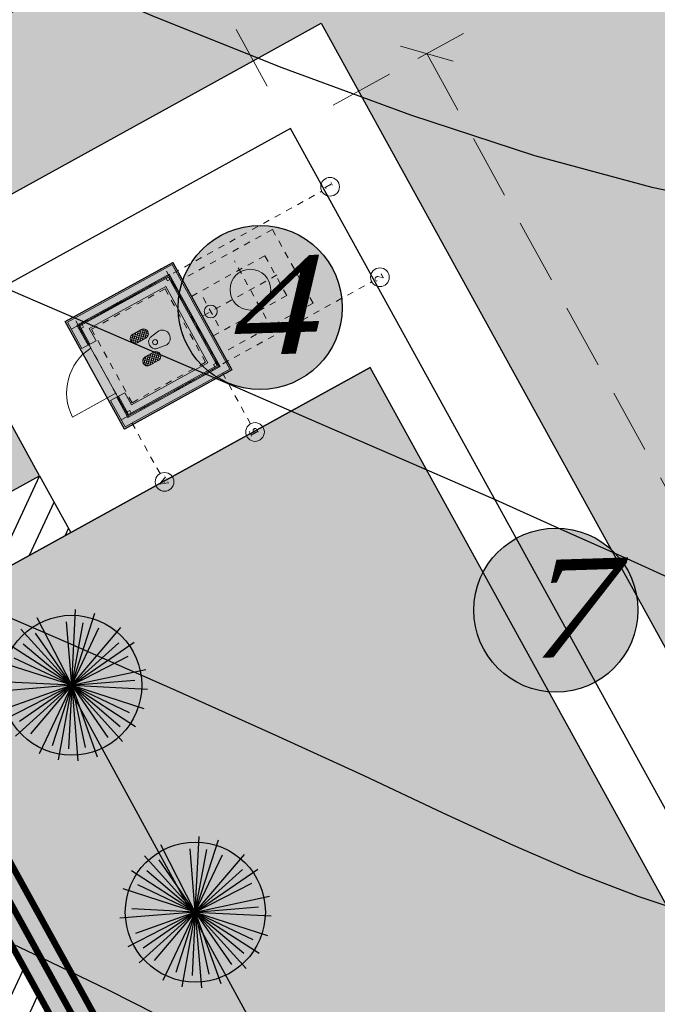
# Model space of a CAD drawing. Extents: x 883 to 364438, y -13 to 4201180.
# Tile 586 of 607: x 364218 to 364228, y 4200876 to 4200891. Entities that reach past the tile are written whole.
import ezdxf

# ---------------------------------------------------------------- set-up
doc = ezdxf.new("R2010")
doc.units = 0
doc.header["$LTSCALE"] = 0.5
doc.header["$MEASUREMENT"] = 0
doc.header["$PDMODE"] = 32
doc.header["$PDSIZE"] = 0.3
for name, pattern in [('ACAD_ISO03W100', [30, 12, -18]), ('ACAD_ISO10W100', [18, 12, -3, 0, -3]), ('CONTI', [0]), ('G_BUILDING_LINE', [3, 2, -1])]:
    doc.linetypes.add(name, pattern=pattern)
doc.layers.add('(032) Горизонтали утолщенные', color=32, linetype='Continuous', lineweight=30)
doc.layers.add('.', color=7, linetype='Continuous', lineweight=15)
for name, color, linetype in [('00', 7, 'Continuous'), ('GORIZDEFAULT', 32, 'CONTI'), ('Сосна горная', 7, 'Continuous')]:
    doc.layers.add(name, color=color, linetype=linetype)
doc.styles.add('ATTR', font='romans.shx', dxfattribs={"width": 0.8, "height": 0.470416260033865})
doc.styles.add('ESKD1', font='times.ttf', dxfattribs={"width": 0.6, "oblique": 15})
doc.styles.get("Standard").update_dxf_attribs({"font": 'times.ttf'})
doc.styles.add('TimesNewRomanCyr', font='times.ttf', dxfattribs={"width": 0.5, "height": 1})
doc.linetypes.add('ограждение2', pattern='A,0.25,-0.1,[132,ltypeshp.shx,S=0.1,R=0,X=-0.1,Y=0],-0.1,1', length=1.45)
doc.dimstyles.new('GENPLAN1', dxfattribs={"dimscale": 0.5, "dimtxt": 1, "dimasz": 1.2, "dimexe": 1.3, "dimexo": 1.5, "dimgap": 0.5, "dimtad": 1, "dimdec": 1, "dimzin": 0, "dimdsep": 46, "dimtxsty": 'TimesNewRomanCyr', "dimblk1": 'OBLIQUE', "dimblk2": 'OBLIQUE', "dimsah": 1, "dimcen": 1, "dimadec": 0, "dimazin": 0, "dimtfac": 0.75, "dimtdec": 1, "dimtix": 1, "dimtmove": 0, "dimatfit": 3, "dimfxl": 1, "dimtvp": 1.2, "dimtfill": 1, "dimlwd": 0, "dimlwe": 0, "dimarcsym": 0})

# ---------------------------------------------------------------- blocks, each defined once
blk = doc.blocks.new('gergrgrre')
at = {"layer": '(032) Горизонтали утолщенные', "color": 32}
blk.add_polyline3d([(360515.6, 4200889.790001, 556), (360516.58, 4200889.349998, 556), (360517.68, 4200888.860001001, 556), (360518.88, 4200888.339996, 556), (360520.18, 4200887.779999, 556), (360521.57, 4200887.190002, 556), (360523.03, 4200886.559998, 556), (360524.54, 4200885.910004, 556), (360526.04, 4200885.269997, 556), (360527.51, 4200884.629997, 556), (360528.89, 4200884.029999, 556), (360530.16, 4200883.480003, 556), (360531.27, 4200882.980003, 556), (360532.19, 4200882.57, 556), (360532.94, 4200882.230003, 556)], dxfattribs=at)
at = {"layer": 'GORIZDEFAULT', "color": 32}
for points in [[(360515.83, 4200895.57, 556.5), (360516.9, 4200894.900002, 556.5), (360518.11, 4200894.199997, 556.5), (360519.52, 4200893.440002, 556.5), (360521.14, 4200892.629997, 556.5), (360522.95, 4200891.790001, 556.5), (360524.87, 4200890.959999, 556.5), (360526.85, 4200890.169998, 556.5), (360528.84, 4200889.440002, 556.5), (360530.76, 4200888.809998, 556.5), (360532.58, 4200888.32, 556.5), (360534.23, 4200887.980003, 556.5), (360535.73, 4200887.790001, 556.5), (360537.12, 4200887.709999, 556.5), (360538.4, 4200887.75, 556.5), (360539.62, 4200887.860001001, 556.5), (360540.79, 4200888.050003, 556.5), (360541.95, 4200888.269997, 556.5), (360543.11, 4200888.529999, 556.5), (360544.26, 4200888.800003, 556.5), (360545.38, 4200889.080002, 556.5), (360546.45, 4200889.370003, 556.5)], [(360515.11, 4200884.860001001, 555.5), (360516.63, 4200884.220001, 555.5), (360518.29, 4200883.519997, 555.5), (360520.03, 4200882.779999, 555.5), (360521.79, 4200882.019997, 555.5), (360523.53, 4200881.269997, 555.5), (360525.2, 4200880.529999, 555.5), (360526.74, 4200879.839996, 555.5), (360528.12, 4200879.209999, 555.5), (360529.34, 4200878.629997, 555.5), (360530.43, 4200878.129997, 555.5), (360531.43, 4200877.699997, 555.5), (360532.36, 4200877.339996, 555.5), (360533.24, 4200877.050003, 555.5)], [(360514.93, 4200879.949997, 555), (360516.45, 4200879.309998, 555), (360517.8, 4200878.739998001, 555), (360519.01, 4200878.230003, 555), (360520.11, 4200877.760001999, 555), (360521.13, 4200877.309998, 555), (360522.13, 4200876.860001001, 555), (360523.12, 4200876.389998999, 555), (360524.16, 4200875.889998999, 555), (360525.27, 4200875.330002, 555)]]:
    blk.add_polyline3d(points, dxfattribs=at)
blk = doc.blocks.new('A$C7c9ca7ec')
at = {"lineweight": 0}
h = blk.add_hatch(dxfattribs=at)
h.set_pattern_fill('ANSI37', color=256, scale=29.9999999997, style=0)
h.set_pattern_definition([(45, (-135089.6967482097, -39476.90538715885), (-67.35192090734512, 67.35192090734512), []), (135, (-135089.6967482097, -39476.90538715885), (-67.35192090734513, -67.3519209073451), [])])
h.paths.add_polyline_path([(-2324.999999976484, 8036.386335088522, 1), (-2774.999999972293, 8036.386335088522), (-2774.999999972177, 7586.386335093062, 1), (-2324.999999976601, 7586.386335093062)])
h = blk.add_hatch(dxfattribs=at)
h.set_pattern_fill('ANSI37', color=256, scale=29.9999999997, style=0)
h.set_pattern_definition([(45, (-133889.6967482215, -39476.90538715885), (-67.35192090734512, 67.35192090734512), []), (135, (-133889.6967482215, -39476.90538715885), (-67.35192090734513, -67.3519209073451), [])])
h.paths.add_polyline_path([(-1124.999999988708, 8036.386335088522, 1), (-1574.999999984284, 8036.386335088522), (-1574.999999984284, 7586.386335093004, 1), (-1124.999999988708, 7586.386335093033)])
for p, q in [((-3149.999999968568, 10049.99999990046), (-3149.999999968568, 12344.81150869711)), ((-3329.999999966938, 10049.99999990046), (-3149.999999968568, 10049.99999990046)), ((-569.9999999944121, 10049.9999999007), (-749.9999999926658, 10049.9999999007)), ((-2774.999999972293, 7586.386335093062), (-2774.999999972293, 8036.386335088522)), ((-2324.999999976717, 8036.386335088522), (-2324.999999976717, 7586.386335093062)), ((-1574.999999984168, 7586.386335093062), (-1574.999999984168, 8036.386335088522)), ((-1124.999999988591, 8036.386335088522), (-1124.999999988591, 7586.386335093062)), ((-2249.999999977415, 7404.561784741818), (-2324.999999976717, 6893.48511150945)), ((-1649.999999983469, 7404.561784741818), (-1574.999999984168, 6893.48511150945)), ((-1950.134999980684, 4349.999999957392), (-1949.864999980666, 4349.999999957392)), ((-1949.999999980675, 4349.864999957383), (-1949.999999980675, 4350.134999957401)), ((-1950.134999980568, 2249.99999997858), (-1949.864999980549, 2249.99999997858)), ((-1949.999999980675, 2249.864999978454), (-1949.999999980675, 2250.134999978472))]:
    blk.add_line(p, q, dxfattribs=at)
at = {"linetype": 'ACAD_ISO03W100', "lineweight": 0, "ltscale": 5}
for p, q in [((-4799.999999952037, 10499.99999989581), (899.9999999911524, 10499.99999989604)), ((-4799.999999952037, 10499.99999989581), (-4799.999999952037, 4799.999999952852)), ((899.9999999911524, 10499.99999989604), (899.9999999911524, 4799.999999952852)), ((-4349.999999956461, 10049.99999990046), (-4349.999999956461, 5249.999999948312)), ((-4349.999999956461, 10049.99999990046), (-3329.999999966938, 10049.99999990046)), ((-569.9999999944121, 10049.99999990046), (449.9999999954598, 10049.99999990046)), ((449.9999999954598, 10049.99999990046), (449.9999999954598, 5249.999999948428)), ((-3899.999999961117, 9599.999999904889), (0, 9599.999999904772)), ((-3899.999999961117, 9599.999999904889), (-3899.999999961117, 5699.999999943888)), ((0, 9599.999999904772), (0, 5699.999999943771)), ((-3899.999999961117, 5699.999999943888), (0, 5699.999999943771)), ((-4349.999999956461, 5249.999999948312), (449.9999999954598, 5249.999999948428)), ((-4799.999999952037, 4799.999999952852), (899.9999999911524, 4799.999999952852)), ((-3899.999999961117, 3.492459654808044e-10), (-3899.999999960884, 4799.999999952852)), ((-2999.999999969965, 899.999999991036), (-2999.999999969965, 4799.999999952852)), ((-899.9999999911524, 899.999999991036), (-899.9999999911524, 4799.999999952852)), ((0, 0), (0, 4799.999999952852))]:
    blk.add_line(p, q, dxfattribs=at)
at = {"color": 0, "lineweight": 0}
for p, q in [((-4724.999999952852, 10424.99999989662), (-3329.999999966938, 10424.99999989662)), ((-4724.999999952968, 10424.99999989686), (-4724.999999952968, 4874.99999995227)), ((-3329.999999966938, 10424.99999989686), (-3329.999999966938, 9674.999999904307)), ((-569.9999999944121, 10424.99999989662), (824.9999999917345, 10424.99999989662)), ((-569.9999999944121, 10424.99999989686), (-569.9999999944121, 9674.999999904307)), ((824.9999999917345, 10424.99999989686), (824.9999999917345, 4874.999999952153)), ((-3974.999999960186, 9674.99999990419), (-3329.999999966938, 9674.99999990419)), ((-3974.999999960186, 9674.99999990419), (-3974.999999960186, 5624.999999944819)), ((-569.9999999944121, 9674.99999990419), (74.99999999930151, 9674.99999990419)), ((74.99999999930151, 9674.99999990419), (74.99999999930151, 5624.999999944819)), ((-3974.999999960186, 5624.999999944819), (74.99999999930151, 5624.999999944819)), ((-4724.999999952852, 4874.999999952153), (824.9999999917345, 4874.999999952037))]:
    blk.add_line(p, q, dxfattribs=at)
at = {"color": 1, "linetype": 'ACAD_ISO10W100', "lineweight": 0, "ltscale": 40}
for p, q in [((-4349.999999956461, 10424.99999989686), (-4349.999999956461, -2864.027534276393)), ((449.9999999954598, 10424.99999989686), (449.9999999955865, -2864.027534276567)), ((-7410.803833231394, 10049.99999990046), (824.9999999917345, 10049.99999990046)), ((-7410.803833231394, 5249.999999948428), (824.9999999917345, 5249.999999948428)), ((-1949.999999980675, 4737.07882434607), (-1949.999999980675, 769.7637147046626)), ((-2708.553151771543, 4349.999999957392), (-1157.80551792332, 4349.999999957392)), ((-3487.113537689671, 2249.999999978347), (-412.9751290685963, 2249.999999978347))]:
    blk.add_line(p, q, dxfattribs=at)
at = {"color": 0, "linetype": 'ACAD_ISO03W100', "lineweight": 0, "ltscale": 5}
for p, q in [((-2999.999999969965, 899.999999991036), (-899.9999999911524, 899.999999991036)), ((-3899.999999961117, 3.492459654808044e-10), (0, 0))]:
    blk.add_line(p, q, dxfattribs=at)
at = {"lineweight": 0}
for points in [[(-3329.999999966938, 10099.99999990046), (-4399.999999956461, 10099.99999990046), (-4399.999999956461, 5199.999999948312), (499.9999999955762, 5199.999999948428), (499.9999999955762, 10099.99999990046), (-569.9999999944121, 10099.99999990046)], [(-3329.999999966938, 10049.99999990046), (-4349.999999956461, 10049.99999990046), (-4349.999999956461, 5249.999999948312), (449.9999999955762, 5249.999999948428), (449.9999999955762, 10049.99999990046), (-569.9999999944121, 10049.99999990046)], [(-3329.999999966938, 9999.999999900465), (-4299.999999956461, 9999.999999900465), (-4299.999999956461, 5299.999999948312), (399.9999999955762, 5299.999999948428), (399.9999999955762, 9999.999999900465), (-569.9999999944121, 9999.999999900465)]]:
    blk.add_lwpolyline(points, dxfattribs=at)
for points in [[(-4349.999999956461, 10049.99999990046), (399.9999999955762, 10049.99999990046), (449.9999999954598, 5249.999999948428), (-4349.999999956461, 5249.999999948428)], [(-4299.999999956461, 9999.999999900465), (-4299.999999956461, 9999.999999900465), (-4299.999999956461, 9999.999999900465), (-4299.999999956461, 9999.999999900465)], [(-4299.999999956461, 9999.999999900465), (-4167.323549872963, 9999.999999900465), (-4167.323549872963, 9871.860968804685), (-4299.999999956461, 9871.860968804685)], [(267.3235499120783, 9999.999999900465), (399.9999999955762, 9999.999999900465), (399.9999999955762, 9871.860968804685), (267.3235499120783, 9871.860968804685)], [(-4299.999999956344, 5428.139031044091), (-4167.323549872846, 5428.139031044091), (-4167.323549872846, 5299.999999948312), (-4299.999999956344, 5299.999999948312)], [(267.3235499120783, 5428.139031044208), (399.9999999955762, 5428.139031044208), (399.9999999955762, 5299.999999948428), (267.3235499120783, 5299.999999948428)]]:
    blk.add_lwpolyline(points, close=True, dxfattribs=at)
for centre, radius in [((-7845.579874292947, 10049.99999990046), 434.7760410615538), ((-1949.999999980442, 7302.884082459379), 118.5300108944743), ((-7845.579874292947, 5249.999999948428), 434.7760410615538), ((-1949.999999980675, 4349.999999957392), 299.999999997), ((-1949.999999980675, 2249.999999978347), 944.9999999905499), ((-4349.999999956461, -3298.803575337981), 434.7760410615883), ((449.9999999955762, -3298.803575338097), 434.7760410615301)]:
    blk.add_circle(centre, radius, dxfattribs=at)
for centre, radius, start, end in [((-3225.884114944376, 9863.038263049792), 2482.933112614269, 4.318387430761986, 88.24863721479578), ((-2549.999999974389, 8036.386335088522), 224.9999999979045, 0, 180), ((-1349.999999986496, 8036.386335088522), 224.9999999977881, 0, 180), ((-2549.999999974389, 7586.386335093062), 224.9999999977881, 180, 0), ((-1949.999999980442, 7269.472973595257), 329.0121379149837, 24.24184909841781, 155.7581509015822), ((-1349.999999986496, 7586.386335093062), 224.9999999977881, 180, 0), ((-1949.999999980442, 6924.789459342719), 376.3043478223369, 184.7718880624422, 355.2281119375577)]:
    blk.add_arc(centre, radius, start, end, dxfattribs=at)
at = {"color": 0, "lineweight": 0, "char_height": 400, "attachment_point": 1}
for s, insert, width in [('\\pi-38.47209;{\\C256;А}', (-7993.227818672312, 10301.28677449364), 338.3406165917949), ('\\pi14.59208;{\\C256;Б}', (-7993.227818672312, 5501.286774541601), 338.3406165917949), ('\\pi8.34463;{\\C256;2}', (-4497.647944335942, -3047.516800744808), 274.8002883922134), ('{\\fTimes New Roman|b0|i0|c0|p18;\\C256;1}', (370.8168270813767, -3047.516800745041), 227.2155731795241)]:
    blk.add_mtext(s, dxfattribs=dict(at, insert=insert, width=width))
blk = doc.blocks.new('_Oblique')
at = {"color": 0, "linetype": 'ByBlock', "lineweight": -2}
blk.add_line((-0.5, -0.5), (0.5, 0.5), dxfattribs=at)
blk = doc.blocks.new('*D490')
at = {"color": 0, "linetype": 'G_BUILDING_LINE', "lineweight": 0, "transparency": 16777216}
for p, q in [((364222.2216939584, 4200889.883289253), (364220.5050723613, 4200892.997843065)), ((364166.1903506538, 4200862.31947886), (364220.8188269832, 4200892.428582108)), ((364167.5932176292, 4200859.774186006), (364165.8765960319, 4200862.888739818))]:
    blk.add_line(p, q, dxfattribs=at)
at = {"layer": 'Defpoints', "color": 0, "linetype": 'Continuous', "lineweight": 30, "transparency": 16777216}
for p in [(364220.8188269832, 4200892.428582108), (364222.583718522, 4200889.226449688), (364167.9552421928, 4200859.11734644)]:
    blk.add_point(p, dxfattribs=at)
at = {"color": 0, "linetype": 'Continuous', "lineweight": 0, "transparency": 16777216, "xscale": 0.6, "yscale": 0.6, "zscale": 0.6}
for p, rotation in [((364220.8188269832, 4200892.428582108), 28.86185419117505), ((364166.1903506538, 4200862.31947886), 208.8618541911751)]:
    blk.add_blockref('_Oblique', p, dxfattribs=dict(at, rotation=rotation))
at = {"color": 0, "linetype": 'Continuous', "lineweight": 30, "transparency": 16777216, "insert": (364193.1376920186, 4200878.039709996), "char_height": 1, "attachment_point": 5, "rotation": 28.861854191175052, "style": 'TimesNewRomanCyr', "bg_fill": 3, "box_fill_scale": 1.25, "bg_fill_color": 256, "bg_fill_true_color": 13158600, "bg_fill_transparency": 0}
blk.add_mtext('62.4', dxfattribs=at)
blk = doc.blocks.new('*D481')
at = {"color": 0, "linetype": 'G_BUILDING_LINE', "lineweight": 0, "transparency": 16777216}
for p, q in [((364223.2406169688, 4200889.588367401), (364225.2598030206, 4200890.700836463)), ((364224.6904910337, 4200890.387174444), (364249.8636765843, 4200844.696604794)), ((364248.4138025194, 4200843.89779775), (364250.4329885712, 4200845.010266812))]:
    blk.add_line(p, q, dxfattribs=at)
at = {"layer": 'Defpoints', "color": 0, "linetype": 'Continuous', "lineweight": 30, "transparency": 16777216}
for p in [(364222.5837185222, 4200889.226449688), (364249.8636765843, 4200844.696604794), (364247.7569040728, 4200843.535880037)]:
    blk.add_point(p, dxfattribs=at)
at = {"color": 0, "linetype": 'Continuous', "lineweight": 0, "transparency": 16777216, "xscale": 0.6, "yscale": 0.6, "zscale": 0.6}
for p, rotation in [((364224.6904910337, 4200890.387174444), 118.8525340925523), ((364249.8636765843, 4200844.696604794), 298.8525340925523)]:
    blk.add_blockref('_Oblique', p, dxfattribs=dict(at, rotation=rotation))
at = {"color": 0, "linetype": 'Continuous', "lineweight": 30, "transparency": 16777216, "insert": (364237.9428229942, 4200867.908678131), "char_height": 1, "attachment_point": 5, "rotation": 298.85253409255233, "style": 'TimesNewRomanCyr', "bg_fill": 3, "box_fill_scale": 1.25, "bg_fill_color": 256, "bg_fill_true_color": 13158600, "bg_fill_transparency": 0}
blk.add_mtext('52.2', dxfattribs=at)
blk = doc.blocks.new('*D634')
at = {"color": 0, "linetype": 'G_BUILDING_LINE', "lineweight": 0, "transparency": 16777216}
for p, q in [((364213.413262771, 4200881.019605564), (364214.2467501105, 4200881.463370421)), ((364213.6730031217, 4200881.157896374), (364248.306409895, 4200816.108792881)), ((364248.0466695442, 4200815.970502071), (364248.8801568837, 4200816.414266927))]:
    blk.add_line(p, q, dxfattribs=at)
at = {"layer": 'Defpoints', "color": 0, "linetype": 'Continuous', "lineweight": 30, "transparency": 16777216}
for p in [(364212.7512470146, 4200880.667135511), (364248.306409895, 4200816.108792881), (364247.3846537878, 4200815.618032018)]:
    blk.add_point(p, dxfattribs=at)
at = {"color": 0, "linetype": 'Continuous', "lineweight": 0, "transparency": 16777216, "xscale": 0.6, "yscale": 0.6, "zscale": 0.6}
for p, rotation in [((364213.6730031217, 4200881.157896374), 118.0317046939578), ((364248.306409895, 4200816.108792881), 298.0317046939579)]:
    blk.add_blockref('_Oblique', p, dxfattribs=dict(at, rotation=rotation))
at = {"color": 0, "linetype": 'Continuous', "lineweight": 30, "transparency": 16777216, "insert": (364231.6606318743, 4200848.99055833), "char_height": 1, "attachment_point": 5, "rotation": 298.03170469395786, "style": 'TimesNewRomanCyr', "bg_fill": 3, "box_fill_scale": 1.25, "bg_fill_color": 256, "bg_fill_true_color": 13158600, "bg_fill_transparency": 0}
blk.add_mtext('73.7', dxfattribs=at)
blk = doc.blocks.new('Сосна горная 10')
at = {"layer": 'Сосна горная'}
h = blk.add_hatch(color=256, dxfattribs=at)
h.dxf.hatch_style = 1
h.set_gradient(color1=(74, 99, 64), color2=(177, 201, 179), tint=1, name='INVSPHERICAL')
edge = h.paths.add_edge_path()
edge.add_arc((0, 0), 4.999999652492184, 0, 360)
at = {"layer": 'Сосна горная', "color": 48}
for q in [(-1.401068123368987, 5.228713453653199), (0, 5.41321774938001), (2.071488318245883, 5.001176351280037), (-3.295421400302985, 4.29454673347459), (-0.5920505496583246, 4.497251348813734), (0.5920505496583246, 4.497251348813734), (3.295330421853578, 4.29454673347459), (-2.268011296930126, 3.928348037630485), (2.268011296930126, 3.928348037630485), (-4.29463771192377, 3.295330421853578), (-3.207475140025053, 3.207475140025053), (4.294637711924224, 3.295330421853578), (-3.928348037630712, 2.268011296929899), (3.928328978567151, 2.268044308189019), (5.001176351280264, 2.071579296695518), (-5.366909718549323, 0.7065386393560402), (4.381489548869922, 1.174028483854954), (5.366909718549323, 0.7065386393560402), (-5.366909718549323, -0.7065386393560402), (-5.001176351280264, -2.071579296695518), (-4.536054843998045, 0), (-4.381489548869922, -1.174028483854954), (-4.29463771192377, -3.295330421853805), (-3.928348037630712, -2.268011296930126), (-2.761391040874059, -3.598682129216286), (-2.706608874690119, -4.688028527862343), (-1.174028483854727, -4.38148954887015), (-0.7065386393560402, -5.366909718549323), (4.5360548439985, 0), (5.228804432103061, -1.401068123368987), (4.190761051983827, -1.7358903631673), (4.687937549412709, -2.706608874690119), (3.598718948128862, -2.761343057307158), (3.827736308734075, -3.827736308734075), (2.761343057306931, -3.59871894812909), (2.706608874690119, -4.688028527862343), (0.7065386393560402, -5.366909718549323), (1.174028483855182, -4.38148954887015), (0, -4.536054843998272)]:
    blk.add_line((0, 0), q, dxfattribs=at)
blk.add_circle((0, 0), 4.999999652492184, dxfattribs=at)
at = {"layer": 'Сосна горная', "color": 48, "style": 'ATTR', "width": 0.8, "flags": 9}
blk.add_attdef('ESTCODE', (-1.027729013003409e-10, 5.934452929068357e-11), '', height=2.165287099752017e-05, dxfattribs=at)
blk = doc.blocks.new('*U651')
at = {"xscale": 0.2168317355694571, "yscale": 0.2168317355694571, "zscale": 0.2168317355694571, "rotation": 6.042586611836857}
blk.add_blockref('Сосна горная 10', (0.03350100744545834, 0.05475945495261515), dxfattribs=at)
blk = doc.blocks.new('*U653')
at = {"color": 0, "linetype": 'ByBlock', "lineweight": -2, "transparency": 16777216, "rotation": 298.5966265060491}
for p in [(364219.1289411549, 4200880.609735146), (364221.0435018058, 4200877.097690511), (364222.9580624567, 4200873.585645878)]:
    blk.add_blockref('*U651', p, dxfattribs=at)

msp = doc.modelspace()

# ---------------------------------------------------------------- hatches: boundary and pattern name
at = {"layer": '.', "linetype": 'Continuous', "lineweight": 30, "true_color": 0xafd9aa}
h = msp.add_hatch(color=9, dxfattribs=at)
h.dxf.hatch_style = 1
edge = h.paths.add_edge_path()
edge.add_line((364001.3085602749, 4200879.245021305), (363996.9648302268, 4200887.127407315))
edge.add_line((363996.9648302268, 4200887.127407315), (364078.9545721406, 4200932.309323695))
edge.add_arc((364081.3677555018, 4200927.930220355), 4.999999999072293, 28.857749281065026, 118.85774930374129, ccw=False)
edge.add_line((364085.746858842, 4200930.343403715), (364234.0369763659, 4200661.247503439))
edge.add_arc((364229.6578730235, 4200658.834320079), 5.00000000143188, -61.14225069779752, 28.857749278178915, ccw=False)
edge.add_line((364232.0710563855, 4200654.455216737), (364150.0813144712, 4200609.273300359))
edge.add_line((364150.0813144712, 4200609.273300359), (364145.7375844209, 4200617.155686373))
edge.add_line((364145.7375844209, 4200617.155686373), (364224.2240436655, 4200660.407056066))
edge.add_line((364224.2240436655, 4200660.407056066), (364079.7950195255, 4200922.496391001))
edge.add_line((364079.7950195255, 4200922.496391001), (364001.3085602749, 4200879.245021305))
edge = h.paths.add_edge_path()
edge.add_line((364419.985425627, 4200768.284873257), (364424.3291556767, 4200760.402487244))
edge.add_line((364424.3291556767, 4200760.402487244), (364341.5486397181, 4200714.784800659))
edge.add_arc((364339.1354563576, 4200719.163904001), 5.00000000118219, 208.8577492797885, 298.85774928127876, ccw=False)
edge.add_line((364334.7563530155, 4200716.750720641), (364186.4662356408, 4200985.846620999))
edge.add_arc((364190.8453389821, 4200988.259804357), 4.9999999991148, 118.8577492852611, 208.8577492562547, ccw=False)
edge.add_line((364188.4321556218, 4200992.638907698), (364271.2126714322, 4201038.256594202))
edge.add_line((364271.2126714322, 4201038.256594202), (364275.5564014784, 4201030.374208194))
edge.add_line((364275.5564014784, 4201030.374208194), (364196.2791683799, 4200986.6870684))
edge.add_line((364196.2791683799, 4200986.6870684), (364340.70819253, 4200724.597733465))
edge.add_line((364340.70819253, 4200724.597733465), (364419.985425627, 4200768.284873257))
h.paths.add_polyline_path([(363970.6611315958, 4200934.859633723), (363967.7653115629, 4200940.114557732), (364242.0131527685, 4201091.243744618), (364244.9089728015, 4201085.98882061)])
h.paths.add_polyline_path([(363994.0690101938, 4200892.382331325), (363976.4527716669, 4200924.349785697), (364250.7006128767, 4201075.478972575), (364268.3168513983, 4201043.51151821)])
edge = h.paths.add_edge_path()
edge.add_line((364331.2717766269, 4200691.994757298), (364367.4340983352, 4200626.372498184))
edge.add_line((364367.4340983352, 4200626.372498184), (364375.3164843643, 4200630.716228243))
edge.add_line((364375.3164843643, 4200630.716228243), (364337.2236159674, 4200699.841770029))
edge.add_arc((364332.8445126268, 4200697.428586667), 5.000000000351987, 28.85774929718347, 118.8577492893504)
edge.add_line((364330.431329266, 4200701.807690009), (364152.977134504, 4200604.01837635))
edge.add_line((364152.977134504, 4200604.01837635), (364157.3208645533, 4200596.135990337))
edge.add_line((364157.3208645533, 4200596.135990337), (364331.2717766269, 4200691.994757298))
edge = h.paths.add_edge_path()
edge.add_line((364431.568705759, 4200747.265177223), (364427.22497571, 4200755.147563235))
edge.add_line((364427.22497571, 4200755.147563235), (364344.4444597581, 4200709.529876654))
edge.add_arc((364346.8576431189, 4200705.150773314), 4.999999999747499, 118.8577492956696, 208.8577492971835)
edge.add_line((364342.4785397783, 4200702.737589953), (364380.5714081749, 4200633.612048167))
edge.add_line((364380.5714081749, 4200633.612048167), (364388.453794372, 4200637.955778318))
edge.add_line((364388.453794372, 4200637.955778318), (364352.2914726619, 4200703.578037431))
edge.add_line((364352.2914726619, 4200703.578037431), (364431.568705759, 4200747.265177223))
edge = h.paths.add_edge_path(flags=17)
edge.add_arc((364176.8322083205, 4200980.537617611), 4.999999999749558, 28.85774928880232, 118.8577492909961)
edge.add_line((364174.4190249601, 4200984.916720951), (364092.9677028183, 4200940.031510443))
edge.add_arc((364095.3808861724, 4200935.652407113), 4.999999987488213, 118.8577492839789, 208.8577492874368)
edge.add_line((364091.0017828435, 4200933.23922376), (364107.4925845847, 4200903.314052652))
edge.add_line((364107.4925845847, 4200903.314052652), (364107.4925849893, 4200903.314051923))
edge.add_arc((364116.6386770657, 4200910.87315022), 11.86553695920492, 219.5731851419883, 295.2169855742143)
edge.add_line((364121.6939595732, 4200900.138389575), (364131.7186839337, 4200905.662693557))
edge.add_line((364131.7186839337, 4200905.662693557), (364129.9087964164, 4200908.947021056))
edge.add_line((364129.9087964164, 4200908.947021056), (364139.0173313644, 4200913.966442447))
edge.add_line((364139.0173313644, 4200913.966442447), (364127.1444692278, 4200935.511630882))
edge.add_line((364127.1444692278, 4200935.511630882), (364140.7054014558, 4200942.984625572))
edge.add_line((364140.7054014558, 4200942.984625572), (364135.3436397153, 4200952.772168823))
edge.add_line((364135.3436397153, 4200952.772168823), (364156.6515753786, 4200964.444972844))
edge.add_line((364156.6515753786, 4200964.444972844), (364161.9841699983, 4200954.710672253))
edge.add_line((364161.9841699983, 4200954.710672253), (364168.4832047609, 4200958.29208181))
edge.add_line((364168.4832047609, 4200958.29208181), (364180.3560668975, 4200936.746893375))
edge.add_line((364180.3560668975, 4200936.746893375), (364189.4646018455, 4200941.766314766))
edge.add_line((364189.4646018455, 4200941.766314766), (364191.2744893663, 4200938.481987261))
edge.add_line((364191.2744893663, 4200938.481987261), (364192.8015483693, 4200939.323500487))
edge.add_arc((364186.4264597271, 4200949.330958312), 11.86553695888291, 302.4985130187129, 378.1423133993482)
edge.add_line((364197.7021138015, 4200953.02562914), (364181.211311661, 4200982.950800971))
edge = h.paths.add_edge_path()
edge.add_line((364166.3250595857, 4200859.589050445), (364222.0045545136, 4200890.277434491))
edge.add_line((364222.0045545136, 4200890.277434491), (364223.0556727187, 4200890.856770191))
edge.add_line((364223.0556727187, 4200890.856770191), (364248.8078459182, 4200844.114895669))
edge.add_line((364248.8078459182, 4200844.114895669), (364250.8041858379, 4200845.214515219))
edge.add_line((364250.8041858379, 4200845.214515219), (364242.0137884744, 4200861.166083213))
edge.add_line((364242.0137884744, 4200861.166083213), (364246.8533151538, 4200863.832991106))
edge.add_line((364246.8533151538, 4200863.832991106), (364209.3005320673, 4200931.978462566))
edge.add_arc((364202.0574830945, 4200926.931283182), 8.828124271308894, 34.86997048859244, 121.2213513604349)
edge.add_line((364197.481462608, 4200934.480840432), (364194.4116277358, 4200932.789152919))
edge.add_line((364194.4116277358, 4200932.789152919), (364196.2215152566, 4200929.504825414))
edge.add_line((364196.2215152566, 4200929.504825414), (364187.1129803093, 4200924.485404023))
edge.add_line((364187.1129803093, 4200924.485404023), (364196.0900224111, 4200908.195139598))
edge.add_line((364196.0900224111, 4200908.195139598), (364154.7512868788, 4200885.414688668))
edge.add_line((364154.7512868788, 4200885.414688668), (364145.7742447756, 4200901.704953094))
edge.add_line((364145.7742447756, 4200901.704953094), (364136.6657098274, 4200896.685531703))
edge.add_line((364136.6657098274, 4200896.685531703), (364134.8558223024, 4200899.969859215))
edge.add_line((364134.8558223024, 4200899.969859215), (364123.2883220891, 4200893.595380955))
edge.add_arc((364127.2266047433, 4200885.694386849), 8.828124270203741, 116.4941470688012, 202.8455280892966)
edge.add_line((364119.0910032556, 4200882.266885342), (364239.2919003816, 4200664.143323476))
edge.add_arc((364243.6710037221, 4200666.556506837), 4.999999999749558, 208.8577492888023, 298.8577492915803)
edge.add_line((364246.0841870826, 4200662.177403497), (364327.5355092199, 4200707.062613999))
edge.add_arc((364325.122325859, 4200711.441717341), 5.000000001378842, 298.857749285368, 388.8577492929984)
edge.add_line((364329.5014292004, 4200713.854900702), (364259.9957858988, 4200839.983896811))
edge.add_arc((364257.3683238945, 4200838.535986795), 2.999999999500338, 28.85774927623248, 118.8577493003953)
edge.add_line((364255.9204138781, 4200841.163448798), (364251.7164746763, 4200838.846792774))
edge.add_line((364251.7164746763, 4200838.846792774), (364262.5673176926, 4200819.15621987))
edge.add_line((364262.5673176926, 4200819.15621987), (364261.5078938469, 4200818.592369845))
edge.add_line((364261.5078938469, 4200818.592369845), (364306.2953288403, 4200737.318476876))
edge.add_line((364306.2953288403, 4200737.318476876), (364319.6884964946, 4200713.014453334))
edge.add_line((364319.6884964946, 4200713.014453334), (364245.2437397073, 4200671.990336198))
edge.add_line((364245.2437397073, 4200671.990336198), (364187.4491849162, 4200776.867707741))
edge.add_line((364187.4491849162, 4200776.867707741), (364206.2173258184, 4200787.210228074))
edge.add_line((364206.2173258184, 4200787.210228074), (364166.3250595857, 4200859.589050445))
at = {"layer": '.', "linetype": 'Continuous', "lineweight": 50, "true_color": 0xffffff}
h = msp.add_hatch(color=7, dxfattribs=at)
h.dxf.hatch_style = 1
edge = h.paths.add_edge_path()
edge.add_arc((364222.1117034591, 4200886.456611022), 1.270804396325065, 0, 360)
at = {"layer": '.', "linetype": 'Continuous', "lineweight": 30, "true_color": 0x991b1e}
h = msp.add_hatch(color=244, dxfattribs=at)
h.dxf.hatch_style = 1
h.paths.add_polyline_path([(364219.0926267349, 4200886.237748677), (364220.7568303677, 4200887.154496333), (364221.6735780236, 4200885.490292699), (364220.0093743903, 4200884.573545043)])
h.paths.add_polyline_path([(364226.676278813, 4200841.98393338), (364229.3039687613, 4200843.431429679), (364227.373973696, 4200846.935016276), (364224.7462837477, 4200845.487519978)])
h.paths.add_polyline_path([(364245.5967812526, 4200835.533176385), (364248.6624195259, 4200837.221922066), (364251.0266634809, 4200832.930028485), (364247.9610252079, 4200831.241282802)])
at = {"layer": '.', "ltscale": 0.1490711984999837}
h = msp.add_hatch(color=256, dxfattribs=at)
h.dxf.hatch_style = 1
h.set_gradient(color1=(51, 204, 0), color2=(51, 204, 0), tint=1)
edge = h.paths.add_edge_path(flags=17)
edge.add_line((364181.333877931, 4200853.074614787), (364207.9524320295, 4200804.779219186))
edge.add_arc((364210.579790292, 4200806.22731744), 2.999999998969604, 208.8618541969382, 298.0817299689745)
edge.add_line((364211.9919820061, 4200803.5804864), (364213.0219539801, 4200804.130018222))
edge.add_line((364213.0219539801, 4200804.130018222), (364240.8316068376, 4200818.95285461))
edge.add_arc((364239.4205076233, 4200821.600268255), 2.999999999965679, 298.0580832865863, 388.8487279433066)
edge.add_line((364242.0481975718, 4200823.047764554), (364232.1524828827, 4200841.011796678))
edge.add_line((364232.1524828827, 4200841.011796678), (364225.4281905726, 4200837.29464183))
edge.add_line((364225.4281905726, 4200837.29464183), (364231.7057564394, 4200825.906779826))
edge.add_line((364231.7057564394, 4200825.906779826), (364212.1085084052, 4200815.131703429))
edge.add_line((364212.1085084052, 4200815.131703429), (364194.3446230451, 4200847.359778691))
edge.add_line((364194.3446230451, 4200847.359778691), (364213.8307059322, 4200858.072804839))
edge.add_line((364213.8307059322, 4200858.072804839), (364220.1038711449, 4200846.691082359))
edge.add_line((364220.1038711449, 4200846.691082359), (364226.9414957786, 4200850.471481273))
edge.add_line((364226.9414957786, 4200850.471481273), (364215.2176486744, 4200871.749568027))
edge.add_arc((364212.5900914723, 4200870.301830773), 3.00000000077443, 28.85398199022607, 118.8618541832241)
edge.add_line((364211.1419932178, 4200872.929189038), (364182.513137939, 4200857.150071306))
edge.add_arc((364183.9612361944, 4200854.522713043), 3.000000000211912, 118.8618542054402, 208.86185420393)
h.paths.add_polyline_path([(364223.8155656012, 4200885.528546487), (364215.7766210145, 4200881.10019201), (364222.970495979, 4200868.093199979), (364225.9319359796, 4200869.779626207), (364225.0155832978, 4200871.444047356), (364228.0219995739, 4200873.045413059), (364231.3015775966, 4200867.088537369), (364228.2961798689, 4200865.487732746), (364227.3798271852, 4200867.152153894), (364224.4052911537, 4200865.438261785), (364239.0616026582, 4200838.832154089), (364247.1108837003, 4200843.262666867)], flags=17)
h.paths.add_polyline_path([(364253.5045817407, 4200831.533130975), (364248.4838060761, 4200828.839110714), (364246.4629376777, 4200832.511253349), (364243.4560039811, 4200830.854845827), (364250.8368896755, 4200817.45606949), (364206.983258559, 4200794.107544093), (364171.7348666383, 4200858.060493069), (364215.2533932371, 4200882.046221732), (364215.2925147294, 4200881.975203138), (364218.6955294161, 4200883.849796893), (364217.7144975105, 4200885.629258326), (364169.0420305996, 4200858.802877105), (364206.1840292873, 4200791.414261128), (364259.8935873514, 4200819.928433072)])
at = {"layer": '.', "linetype": 'Continuous', "lineweight": 30, "true_color": 0x991b1e}
h = msp.add_hatch(dxfattribs=at)
h.set_pattern_fill('ANSI31', color=244, scale=3, angle=20)
h.set_pattern_definition([(65, (937.8840229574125, 0), (-0.3398654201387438, 0.1584818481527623), [])])
edge = h.paths.add_edge_path()
edge.add_line((364171.7348666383, 4200858.060493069), (364215.2533932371, 4200882.046221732))
edge.add_line((364215.2533932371, 4200882.046221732), (364215.2925147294, 4200881.975203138))
edge.add_line((364215.2925147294, 4200881.975203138), (364218.6948882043, 4200883.850959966))
edge.add_line((364218.6948882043, 4200883.850959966), (364219.178027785, 4200882.973900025))
edge.add_line((364219.178027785, 4200882.973900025), (364215.779811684, 4200881.094423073))
edge.add_line((364215.779811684, 4200881.094423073), (364222.970495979, 4200868.093199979))
edge.add_line((364222.970495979, 4200868.093199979), (364225.9319359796, 4200869.779626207))
edge.add_line((364225.9319359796, 4200869.779626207), (364227.3798271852, 4200867.152153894))
edge.add_line((364227.3798271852, 4200867.152153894), (364224.4052911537, 4200865.438261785))
edge.add_line((364224.4052911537, 4200865.438261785), (364239.052633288, 4200838.827217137))
edge.add_line((364239.052633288, 4200838.827217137), (364250.8041858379, 4200845.214515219))
edge.add_line((364250.8041858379, 4200845.214515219), (364242.0137884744, 4200861.166083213))
edge.add_line((364242.0137884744, 4200861.166083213), (364246.8533151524, 4200863.832991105))
edge.add_line((364246.8533151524, 4200863.832991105), (364259.9957858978, 4200839.983896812))
edge.add_arc((364257.3683238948, 4200838.535986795), 2.999999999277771, 28.85774931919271, 118.8577493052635)
edge.add_line((364255.9204138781, 4200841.163448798), (364244.7107545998, 4200834.986165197))
edge.add_line((364244.7107545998, 4200834.986165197), (364246.1646165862, 4200832.346919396))
edge.add_line((364246.1646165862, 4200832.346919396), (364243.4560039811, 4200830.854845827))
edge.add_line((364243.4560039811, 4200830.854845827), (364250.8368896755, 4200817.45606949))
edge.add_line((364250.8368896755, 4200817.45606949), (364218.2242892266, 4200800.092487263))
edge.add_line((364218.2242892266, 4200800.092487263), (364215.3973830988, 4200805.396146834))
edge.add_line((364215.3973830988, 4200805.396146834), (364240.8316068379, 4200818.95285461))
edge.add_arc((364239.4205076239, 4200821.600268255), 2.999999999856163, 298.0580832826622, 388.8487279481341)
edge.add_line((364242.0481975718, 4200823.047764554), (364232.1524828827, 4200841.011796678))
edge.add_line((364232.1524828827, 4200841.011796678), (364225.4281905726, 4200837.29464183))
edge.add_line((364225.4281905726, 4200837.29464183), (364220.1038711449, 4200846.691082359))
edge.add_line((364220.1038711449, 4200846.691082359), (364226.9414957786, 4200850.471481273))
edge.add_line((364226.9414957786, 4200850.471481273), (364215.2176486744, 4200871.749568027))
edge.add_arc((364212.5900914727, 4200870.301830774), 3.000000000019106, 28.85398197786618, 118.8618541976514)
edge.add_line((364211.1419932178, 4200872.929189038), (364182.513137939, 4200857.150071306))
edge.add_arc((364183.9612361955, 4200854.522713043), 3.000000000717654, 118.861854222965, 208.861854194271)
edge.add_line((364181.333877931, 4200853.074614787), (364186.3762541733, 4200843.92597529))
edge.add_line((364186.3762541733, 4200843.92597529), (364181.121537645, 4200841.02977878))
edge.add_line((364181.121537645, 4200841.02977878), (364171.7348666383, 4200858.060493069))
edge = h.paths.add_edge_path()
edge.add_line((364181.121537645, 4200841.02977878), (364186.3762541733, 4200843.92597529))
edge.add_line((364186.3762541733, 4200843.92597529), (364207.9524320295, 4200804.779219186))
edge.add_arc((364210.5797902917, 4200806.227317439), 2.999999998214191, 208.8618541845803, 298.0817299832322)
edge.add_line((364211.9919820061, 4200803.5804864), (364215.3973830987, 4200805.396146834))
edge.add_line((364215.3973830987, 4200805.396146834), (364218.2242892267, 4200800.092487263))
edge.add_line((364218.2242892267, 4200800.092487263), (364206.983258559, 4200794.107544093))
edge.add_line((364206.983258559, 4200794.107544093), (364181.121537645, 4200841.02977878))
at = {"layer": '.', "linetype": 'Continuous', "lineweight": 50, "true_color": 0xffffff}
h = msp.add_hatch(color=7, dxfattribs=at)
h.dxf.hatch_style = 1
edge = h.paths.add_edge_path()
edge.add_arc((364226.6912825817, 4200881.771018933), 1.270804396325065, 0, 360)

# ---------------------------------------------------------------- linework, layer by layer
at = {"color": 18, "linetype": 'Continuous', "lineweight": 30, "true_color": 0x000000, "elevation": -1065.318900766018}
msp.add_lwpolyline([(364219.0926267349, 4200886.237748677), (364220.7568303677, 4200887.154496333), (364221.6735780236, 4200885.490292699), (364220.0093743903, 4200884.573545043)], close=True, dxfattribs=at)
at = {"color": 18, "linetype": 'Continuous', "lineweight": 30, "true_color": 0x000000}
for points in [[(364253.5045817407, 4200831.533130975), (364248.4838060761, 4200828.839110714), (364246.4629376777, 4200832.511253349), (364243.4560039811, 4200830.854845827), (364250.8368896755, 4200817.45606949), (364206.983258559, 4200794.107544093), (364171.7348666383, 4200858.060493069), (364215.2533932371, 4200882.046221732), (364215.2925147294, 4200881.975203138), (364218.6955294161, 4200883.849796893), (364217.7144975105, 4200885.629258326), (364169.0420305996, 4200858.802877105), (364206.1840292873, 4200791.414261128), (364259.8935873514, 4200819.928433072)], [(364223.8155656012, 4200885.528546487), (364215.7766210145, 4200881.10019201), (364222.970495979, 4200868.093199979), (364225.9319359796, 4200869.779626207), (364225.0155832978, 4200871.444047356), (364228.0219995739, 4200873.045413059), (364231.3015775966, 4200867.088537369), (364228.2961798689, 4200865.487732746), (364227.3798271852, 4200867.152153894), (364224.4052911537, 4200865.438261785), (364239.0616026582, 4200838.832154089), (364247.1108837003, 4200843.262666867)]]:
    msp.add_lwpolyline(points, close=True, dxfattribs=at)
at = {"color": 5, "linetype": 'Continuous', "lineweight": 30, "elevation": -1065.318900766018}
msp.add_lwpolyline([(364215.7766210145, 4200881.10019201), (364223.8155656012, 4200885.528546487)], dxfattribs=at)
at = {"color": 0, "lineweight": 30}
for centre in [(364222.1117034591, 4200886.456611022, -1065.318900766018), (364226.6912825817, 4200881.771018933)]:
    msp.add_circle(centre, 1.270804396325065, dxfattribs=at)
at = {"layer": '00', "linetype": 'ограждение2', "lineweight": 30, "ltscale": 10}
msp.add_lwpolyline([(364245.7885496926, 4200842.434405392), (364247.7569040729, 4200843.535880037), (364222.5837185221, 4200889.226449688), (364167.955242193, 4200859.11734644), (364205.8643375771, 4200790.336947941), (364260.9190540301, 4200819.638349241), (364252.9746136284, 4200834.060165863), (364251.002538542, 4200832.973823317)], dxfattribs=at)

# ---------------------------------------------------------------- block references
at = {"linetype": 'Continuous'}
msp.add_blockref('gergrgrre', (3695.598960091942, 0), dxfattribs=at)
at = {"color": 5, "linetype": 'Continuous', "lineweight": 30, "xscale": 0.000333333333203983, "yscale": 0.000333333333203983, "zscale": 0.000333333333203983, "rotation": 118.8487279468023}
msp.add_blockref('A$C7c9ca7ec', (364222.3030146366, 4200887.663725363, -1065.318900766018), dxfattribs=at)

# ---------------------------------------------------------------- texts
at = {"color": 0, "lineweight": 30, "char_height": 1.512, "attachment_point": 1, "rotation": 1.7945816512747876, "style": 'ESKD1'}
for s, insert in [('{\\W1.2;4}', (364221.5338226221, 4200887.219692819, -1065.318900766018)), ('{\\W1.2;7}', (364226.1134017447, 4200882.534100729))]:
    msp.add_mtext_dynamic_manual_height_columns(s, width=1.712025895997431, gutter_width=4.2e-05, heights=[0], dxfattribs=dict(at, insert=insert))

# ---------------------------------------------------------------- next in the draw order: dimensions: what is measured, and where the dimension line sits
at = {"color": 5, "linetype": 'Continuous', "lineweight": 30}
dim = msp.add_aligned_dim(p1=(364167.955242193, 4200859.11734644), p2=(364222.5837185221, 4200889.226449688), distance=3.6562951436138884, dimstyle='GENPLAN1', dxfattribs=at)
dim.commit()
dim.dimension.update_dxf_attribs({"geometry": '*D490', "text_midpoint": (364193.1376920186, 4200878.039709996)})

# ---------------------------------------------------------------- next in the draw order: dimensions: what is measured, and where the dimension line sits
dim = msp.add_aligned_dim(p1=(364222.5837185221, 4200889.226449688), p2=(364247.7569040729, 4200843.535880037), distance=2.4053632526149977, dimstyle='GENPLAN1', dxfattribs=at)
dim.commit()
dim.dimension.update_dxf_attribs({"geometry": '*D481', "text_midpoint": (364237.9428229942, 4200867.908678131)})

# ---------------------------------------------------------------- next in the draw order: linework, layer by layer
msp.add_lwpolyline([(364119.0910032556, 4200882.266885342), (364239.2919003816, 4200664.143323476, 0.41421356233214), (364246.0841870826, 4200662.177403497), (364327.5355092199, 4200707.062613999, 0.4142135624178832), (364329.5014292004, 4200713.854900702), (364259.9957858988, 4200839.983896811, 0.4142135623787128), (364255.9204138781, 4200841.163448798), (364251.7164746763, 4200838.846792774), (364262.5673176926, 4200819.15621987), (364261.5078938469, 4200818.592369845), (364306.2953288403, 4200737.318476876), (364319.6884964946, 4200713.014453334), (364245.2437397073, 4200671.990336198), (364187.4491849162, 4200776.867707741), (364206.2173258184, 4200787.210228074), (364166.3250595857, 4200859.589050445), (364222.0045545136, 4200890.277434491), (364223.0556727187, 4200890.856770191), (364248.8078459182, 4200844.114895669), (364250.8041858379, 4200845.214515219), (364242.0137884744, 4200861.166083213), (364246.8533151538, 4200863.832991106), (364209.3005320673, 4200931.978462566, 0.3956826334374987)], format="xyb", dxfattribs=at)
msp.add_lwpolyline([(364171.7348666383, 4200858.060493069), (364215.2533932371, 4200882.046221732), (364215.2925147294, 4200881.975203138), (364218.6948882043, 4200883.850959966), (364219.178027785, 4200882.973900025), (364215.779811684, 4200881.094423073), (364222.970495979, 4200868.093199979)], dxfattribs=at)
at = {"color": 4, "linetype": 'Continuous', "lineweight": 30, "const_width": 0.1}
for points in [[(364216.303278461, 4200881.383940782), (364223.468936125, 4200868.37704248)], [(364215.7782319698, 4200881.093549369), (364222.9474970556, 4200868.080102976)], [(364216.0407552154, 4200881.238745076), (364223.2082165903, 4200868.228572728)]]:
    msp.add_lwpolyline(points, dxfattribs=at)

# ---------------------------------------------------------------- next in the draw order: dimensions: what is measured, and where the dimension line sits
at = {"color": 5, "linetype": 'Continuous', "lineweight": 30}
dim = msp.add_aligned_dim(p1=(364212.7512470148, 4200880.667135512), p2=(364247.3846537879, 4200815.618032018), distance=1.0442607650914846, dimstyle='GENPLAN1', dxfattribs=at)
dim.commit()
dim.dimension.update_dxf_attribs({"geometry": '*D634', "text_midpoint": (364231.6606318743, 4200848.99055833)})

# ---------------------------------------------------------------- next in the draw order: linework, layer by layer
msp.add_lwpolyline([(364219.1289411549, 4200880.609735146), (364224.3053759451, 4200871.114151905)], dxfattribs=at)

# ---------------------------------------------------------------- next in the draw order: block references
msp.add_blockref('*U653', (0, 0), dxfattribs=at)

doc.saveas('drawing.dxf')
